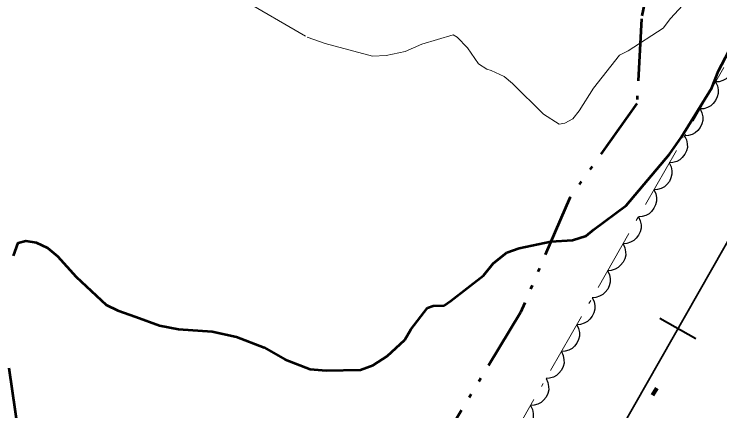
# Model space of a CAD drawing. Extents: x 386081 to 389416, y 5130568 to 5134082.
# Drawn here: x 387570.5 to 387638.7, y 5131629.6 to 5131668 of the extents above; entities that cross this region are included whole.
import ezdxf

# ---------------------------------------------------------------- set-up
doc = ezdxf.new("R2010")
doc.units = 0
doc.header["$LTSCALE"] = 1.2
for name, pattern in [('DASH_DOUBLE_DOT', [9.2, 5, -1.2, 0.3, -1.2, 0.3, -1.2]), ('DOT_DASHED', [7.7, 5, -1.2, 0.3, -1.2]), ('LONG_DASHED', [7.5, 6, -1.5])]:
    doc.linetypes.add(name, pattern=pattern)
for name, color, linetype, lineweight in [('1', 7, 'Continuous', 53), ('2', 7, 'Continuous', 13), ('23', 7, 'Continuous', 40), ('3', 7, 'Continuous', 140), ('4', 7, 'DASH_DOUBLE_DOT', 53), ('44', 7, 'Continuous', 25)]:
    doc.layers.add(name, color=color, linetype=linetype, lineweight=lineweight)

msp = doc.modelspace()

# ---------------------------------------------------------------- linework, layer by layer
at = {"layer": '1'}
for points in [[(387629.6, 5131649.5), (387633.79, 5131654.43), (387634.93, 5131656.05), (387637.88, 5131660.86), (387638.53, 5131662.5), (387640.21, 5131665.69)], [(387570.5, 5131644.62), (387570.93, 5131645.87), (387571.68, 5131646.08), (387572.66, 5131645.92), (387573.77, 5131645.4), (387574.74, 5131644.59), (387576.55, 5131642.58), (387579.42, 5131639.88), (387580.57, 5131639.34), (387582.3, 5131638.72)], [(387570.96, 5131627.55), (387570.08, 5131633.78)]]:
    msp.add_lwpolyline(points, dxfattribs=at)
at = {"layer": '1', "linetype": 'LONG_DASHED'}
msp.add_lwpolyline([(387582.3, 5131638.72), (387584.58, 5131637.88), (387586.4, 5131637.55), (387589.67, 5131637.3), (387592.02, 5131636.79), (387594.69, 5131635.78), (387596.71, 5131634.61), (387599.13, 5131633.68), (387600.66, 5131633.55), (387603.99, 5131633.62), (387605.2, 5131634.05), (387606.54, 5131634.94), (387608.25, 5131636.5), (387608.82, 5131637.51), (387610.44, 5131639.59), (387610.99, 5131639.79), (387612.04, 5131639.84), (387612.71, 5131640.28), (387615.86, 5131642.71), (387616.78, 5131643.88), (387618.11, 5131644.96), (387619.29, 5131645.37), (387622.36, 5131646.01), (387624.44, 5131646.15), (387625.76, 5131646.54), (387626.5, 5131647.18), (387629.6, 5131649.5)], dxfattribs=at)
at = {"layer": '2'}
msp.add_lwpolyline([(387616.6, 5131662.54), (387617.83, 5131661.94), (387618.64, 5131661.26), (387621.64, 5131658.3), (387623.14, 5131657.36), (387623.69, 5131657.44), (387624.46, 5131657.86), (387625.08, 5131658.63), (387626.45, 5131660.82), (387628.98, 5131664.01), (387629.82, 5131664.44), (387633.2, 5131666.63), (387633.9, 5131667.57), (387636.19, 5131670.08), (387638.15, 5131672.73), (387638.92, 5131674.37)], dxfattribs=at)
at = {"layer": '2', "linetype": 'LONG_DASHED'}
msp.add_lwpolyline([(387592.45, 5131669.48), (387598.84, 5131665.76), (387600.58, 5131665.13), (387605.12, 5131663.91), (387606.45, 5131663.97), (387608.3, 5131664.38), (387609.9, 5131665.08), (387612.92, 5131665.98), (387613.31, 5131665.76), (387614.31, 5131664.73), (387615.37, 5131663.18), (387616.16, 5131662.65), (387616.6, 5131662.54)], dxfattribs=at)
at = {"layer": '23'}
msp.add_line((387632.87, 5131638.61), (387636.35, 5131636.63), dxfattribs=at)
at = {"layer": '23', "lineweight": 35}
msp.add_lwpolyline([(388350.66, 5132898.63), (388202.91, 5132638.38), (388174.85, 5132589.18), (388148.16, 5132542.09), (388122.46, 5132497.01), (388036.96, 5132346.4), (388027.91, 5132330.61), (387994.29, 5132271.3), (387943.96, 5132182.8), (387915.65, 5132132.74), (387888.36, 5132084.71), (387863.09, 5132039.98), (387797.42, 5131924.62), (387647.54, 5131660.34), (387567.35, 5131519.3), (387534.84, 5131461.86), (387476.24, 5131358.73)], dxfattribs=at)
at = {"layer": '3'}
msp.add_line((387632.56, 5131631.85), (387632.17, 5131631.15), dxfattribs=at)
at = {"layer": '4'}
msp.add_lwpolyline([(387632.75, 5131675.32), (387632.27, 5131673.72), (387631.08, 5131667.51), (387630.64, 5131659.33), (387624.17, 5131650.24), (387619.42, 5131639.16), (387612.7, 5131628.01), (387606.21, 5131614.86), (387604.97, 5131610.87)], dxfattribs=at)
at = {"layer": '44'}
for points in [[(387639.72, 5131664.03), (387639.91, 5131663.65), (387639.97, 5131663.25), (387639.98, 5131662.92), (387639.89, 5131662.58), (387639.74, 5131662.25), (387639.49, 5131661.95), (387639.26, 5131661.72), (387638.95, 5131661.56), (387638.59, 5131661.45), (387638.24, 5131661.42)], [(387638.24, 5131661.42), (387638.42, 5131661.05), (387638.49, 5131660.65), (387638.5, 5131660.32), (387638.41, 5131659.98), (387638.25, 5131659.64), (387638.01, 5131659.34), (387637.78, 5131659.11), (387637.46, 5131658.95), (387637.11, 5131658.84), (387636.75, 5131658.82)], [(387636.75, 5131658.82), (387636.93, 5131658.44), (387637, 5131658.04), (387637.01, 5131657.71), (387636.92, 5131657.37), (387636.76, 5131657.03), (387636.52, 5131656.74), (387636.29, 5131656.51), (387635.97, 5131656.35), (387635.62, 5131656.24), (387635.26, 5131656.21)], [(387635.26, 5131656.21), (387635.45, 5131655.84), (387635.51, 5131655.43), (387635.52, 5131655.1), (387635.43, 5131654.76), (387635.28, 5131654.43), (387635.03, 5131654.13), (387634.8, 5131653.9), (387634.49, 5131653.74), (387634.13, 5131653.63), (387633.77, 5131653.61)], [(387633.77, 5131653.61), (387633.96, 5131653.23), (387634.02, 5131652.83), (387634.03, 5131652.5), (387633.94, 5131652.16), (387633.79, 5131651.82), (387633.55, 5131651.53), (387633.31, 5131651.3), (387633, 5131651.14), (387632.65, 5131651.03), (387632.29, 5131651)], [(387632.29, 5131651), (387632.47, 5131650.63), (387632.54, 5131650.22), (387632.55, 5131649.89), (387632.46, 5131649.55), (387632.3, 5131649.22), (387632.06, 5131648.92), (387631.83, 5131648.69), (387631.51, 5131648.53), (387631.16, 5131648.42), (387630.8, 5131648.39)], [(387630.8, 5131648.39), (387630.98, 5131648.02), (387631.05, 5131647.62), (387631.06, 5131647.29), (387630.97, 5131646.95), (387630.81, 5131646.61), (387630.57, 5131646.32), (387630.34, 5131646.09), (387630.02, 5131645.93), (387629.67, 5131645.82), (387629.31, 5131645.79)], [(387629.31, 5131645.79), (387629.5, 5131645.41), (387629.56, 5131645.01), (387629.57, 5131644.68), (387629.48, 5131644.34), (387629.33, 5131644.01), (387629.08, 5131643.71), (387628.85, 5131643.48), (387628.54, 5131643.32), (387628.18, 5131643.21), (387627.83, 5131643.18)], [(387627.83, 5131643.18), (387628.01, 5131642.81), (387628.08, 5131642.41), (387628.08, 5131642.08), (387627.99, 5131641.74), (387627.84, 5131641.4), (387627.6, 5131641.11), (387627.36, 5131640.88), (387627.05, 5131640.72), (387626.7, 5131640.61), (387626.34, 5131640.58)], [(387626.34, 5131640.58), (387626.52, 5131640.2), (387626.59, 5131639.8), (387626.6, 5131639.47), (387626.51, 5131639.13), (387626.35, 5131638.8), (387626.11, 5131638.5), (387625.88, 5131638.27), (387625.56, 5131638.11), (387625.21, 5131638), (387624.85, 5131637.97)], [(387624.85, 5131637.97), (387625.03, 5131637.6), (387625.1, 5131637.2), (387625.11, 5131636.87), (387625.02, 5131636.53), (387624.87, 5131636.19), (387624.62, 5131635.89), (387624.39, 5131635.67), (387624.08, 5131635.51), (387623.72, 5131635.4), (387623.36, 5131635.37)], [(387623.36, 5131635.37), (387623.55, 5131634.99), (387623.61, 5131634.59), (387623.62, 5131634.26), (387623.53, 5131633.92), (387623.38, 5131633.59), (387623.13, 5131633.29), (387622.9, 5131633.06), (387622.59, 5131632.9), (387622.23, 5131632.79), (387621.88, 5131632.76)], [(387621.88, 5131632.76), (387622.06, 5131632.39), (387622.13, 5131631.99), (387622.14, 5131631.66), (387622.05, 5131631.32), (387621.89, 5131630.98), (387621.65, 5131630.68), (387621.42, 5131630.45), (387621.1, 5131630.3), (387620.75, 5131630.18), (387620.39, 5131630.16)], [(387620.39, 5131630.16), (387620.57, 5131629.78), (387620.64, 5131629.38), (387620.65, 5131629.05), (387620.56, 5131628.71), (387620.4, 5131628.38), (387620.16, 5131628.08), (387619.93, 5131627.85), (387619.61, 5131627.69), (387619.26, 5131627.58), (387618.9, 5131627.55)]]:
    msp.add_lwpolyline(points, dxfattribs=at)
at = {"layer": '44', "linetype": 'DOT_DASHED', "lineweight": 13}
msp.add_lwpolyline([(387639.04, 5131662.83), (387616.76, 5131623.8), (387608.21, 5131609.5), (387607.47, 5131608.97), (387606.97, 5131609.05), (387605.32, 5131609.73), (387603.01, 5131610.3), (387601.96, 5131610.13), (387600.48, 5131609.44), (387599.68, 5131608.59), (387599.3, 5131607.58), (387599.44, 5131607.07), (387600.06, 5131606.23), (387601.43, 5131605.08), (387603.02, 5131604.2), (387604.14, 5131602.97), (387604.13, 5131602.2), (387603.77, 5131601.28), (387602.48, 5131599.01), (387579.79, 5131564.47)], dxfattribs=at)

doc.saveas('drawing.dxf')
